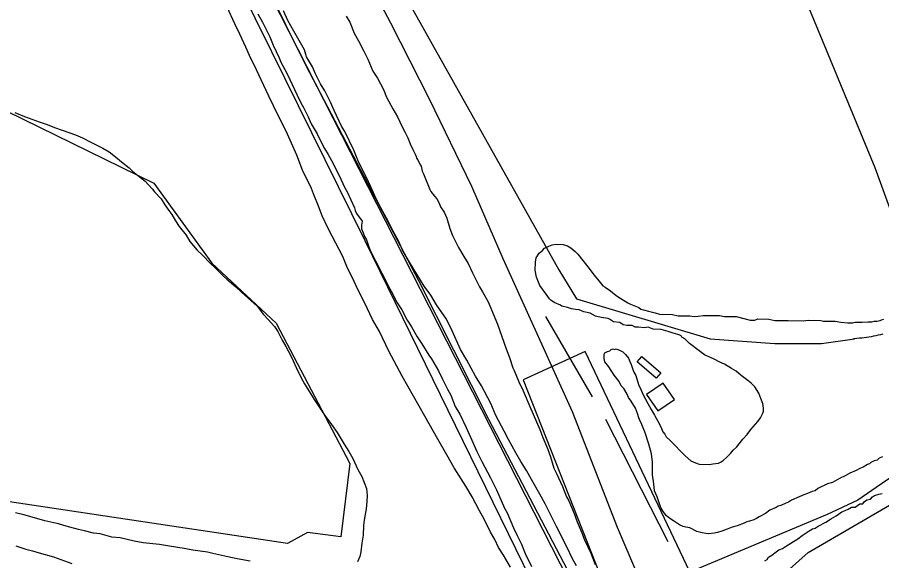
# Model space of a CAD drawing. Extents: x 3161514 to 3199414, y 831166 to 856601.
# Drawn here: x 3183799 to 3185519, y 838752 to 839833 of the extents above; entities that cross this region are included whole.
import ezdxf

# ---------------------------------------------------------------- set-up
doc = ezdxf.new("R2010")
doc.units = 0
for name, color, linetype in [('V-BLDG-OTLN', 7, 'Continuous'), ('V-LEVE-TOET', 7, 'Continuous'), ('V-RAIL-TRAK', 7, 'Continuous'), ('V-ROAD-CNTR', 7, 'Continuous'), ('V-SITE-VEGE', 7, 'Continuous'), ('V-TOPO-SHOR', 7, 'Continuous')]:
    doc.layers.add(name, color=color, linetype=linetype)

msp = doc.modelspace()

# ---------------------------------------------------------------- linework, layer by layer
at = {"layer": 'V-BLDG-OTLN'}
for points in [[(3185041.8, 839157.9), (3185079.6, 839125.2), (3185070.4, 839114.6), (3185032.6, 839147.3)], [(3185051.1, 839082.4), (3185073.8, 839049.5), (3185106.8, 839072.2), (3185084.1, 839105.1)]]:
    msp.add_lwpolyline(points, close=True, dxfattribs=at)
at = {"layer": 'V-LEVE-TOET'}
msp.add_lwpolyline([(3185428.1, 838077.8), (3185137, 838729.3), (3184929.2, 839168), (3184805.4, 839111.7), (3184987.5, 838650.4), (3185221.2, 838119.3), (3185068.9, 838114.5)], dxfattribs=at)
at = {"layer": 'V-RAIL-TRAK'}
msp.add_line((3184059.2, 840354.1), (3185467.8, 837592.3), dxfattribs=at)
at = {"layer": 'V-ROAD-CNTR'}
for points in [[(3182588.4, 843297), (3182753.6, 842999.4), (3182933.7, 842687.5), (3183052.6, 842475.3), (3183194.8, 842216.8), (3183303.5, 842025.1), (3183414.8, 841826.6), (3183487.2, 841700.3), (3183606.9, 841490.2), (3183849.2, 841055.4), (3183993.2, 840808.8), (3184126.9, 840555.6), (3184285.5, 840291.7), (3184414.5, 840053.5), (3184468.5, 839960), (3184541.7, 839821.5), (3184618.6, 839670.5), (3184703, 839496.6), (3184765.4, 839353), (3184826.3, 839218.3), (3184903.5, 839048.6), (3184992.4, 838818.3), (3185117.2, 838525.8)], [(3182510, 843255.2), (3182750, 842829.8), (3182962.8, 842459.6), (3183082.3, 842242.1), (3183216.7, 842004.2), (3183348.4, 841767.1), (3183502.7, 841469.7), (3183666.2, 841147.6), (3183851.3, 840779.3), (3184016.5, 840444.7), (3184210.8, 840064.8), (3184373.6, 839736.8), (3184597.6, 839309.2), (3184736.6, 839033.3), (3184901.3, 838718.9), (3185039.4, 838447.7), (3185242.5, 838044.4), (3185345.9, 837830.9), (3185543.6, 837469.6), (3185705.5, 837185.2), (3185948.9, 836754.5), (3186048.4, 836579.3)], [(3188785.6, 842348.3), (3188285.6, 841807.5), (3187778.5, 841264.8), (3187264.2, 840712), (3186692.9, 840089.5), (3186208.3, 839574.1), (3185935.3, 839281.4), (3185865.1, 839198.5), (3185797.1, 839127.5), (3185734.6, 839068.5), (3185663.3, 839007.1), (3185590.6, 838951.3), (3185527.2, 838910.2), (3185471.6, 838872.2), (3185410.6, 838843.5), (3185089.4, 838709.2), (3185045.4, 838695.8)]]:
    msp.add_lwpolyline(points, dxfattribs=at)
at = {"layer": 'V-SITE-VEGE'}
for p, q in [((3185500.6, 838878.4), (3185504.8, 838881.1)), ((3185504.8, 838881.1), (3185513.1, 838883.8)), ((3185513.1, 838883.8), (3185520, 838885.1)), ((3185465.9, 838858.2), (3185475.6, 838865)), ((3185475.6, 838865), (3185481.2, 838864.9)), ((3185481.2, 838864.9), (3185484, 838869)), ((3185484, 838869), (3185489.5, 838873)), ((3185489.5, 838873), (3185496.4, 838874.3)), ((3185496.4, 838874.3), (3185500.6, 838878.4)), ((3185428.5, 838840.8), (3185439.6, 838848.9)), ((3185439.6, 838848.9), (3185446.5, 838851.5)), ((3185446.5, 838851.5), (3185452.1, 838854.2)), ((3185452.1, 838854.2), (3185459, 838858.3)), ((3185459, 838858.3), (3185465.9, 838858.2)), ((3185392.4, 838820.5), (3185407.7, 838828.6)), ((3185407.7, 838828.6), (3185418.8, 838835.4)), ((3185418.8, 838835.4), (3185428.5, 838840.8)), ((3185368.8, 838807.1), (3185374.4, 838811.1)), ((3185374.4, 838811.1), (3185381.3, 838815.2)), ((3185381.3, 838815.2), (3185386.8, 838816.5)), ((3185386.8, 838816.5), (3185392.4, 838820.5)), ((3185338.2, 838786.8), (3185352.1, 838794.9)), ((3185352.1, 838794.9), (3185360.5, 838801.7)), ((3185360.5, 838801.7), (3185368.8, 838807.1)), ((3185314.6, 838773.3), (3185321.6, 838776)), ((3185321.6, 838776), (3185329.9, 838781.4)), ((3185329.9, 838781.4), (3185338.2, 838786.8)), ((3185293.8, 838758.4), (3185300.7, 838762.5)), ((3185300.7, 838762.5), (3185309.1, 838769.2)), ((3185309.1, 838769.2), (3185314.6, 838773.3)), ((3185286.8, 838751.6), (3185291, 838754.3)), ((3185291, 838754.3), (3185293.8, 838758.4))]:
    msp.add_line(p, q, dxfattribs=at)
for points in [[(3184780.5, 838738.8), (3184766.8, 838762.7), (3184756.7, 838777.6), (3184749.6, 838793.5), (3184740.4, 838808.4), (3184727.8, 838834.2), (3184718.7, 838851.1), (3184704.3, 838878.9), (3184691.5, 838899.8), (3184668.6, 838936.6), (3184654, 838962.5), (3184635.8, 838993.3), (3184610.4, 839039.1), (3184598.5, 839059), (3184564.8, 839118.6), (3184538.6, 839168.2), (3184519.7, 839207.9), (3184506, 839231.7), (3184489.8, 839265.4), (3184478.1, 839288.2), (3184464.6, 839317), (3184456.5, 839333.8), (3184446.7, 839356.6), (3184425.9, 839397.2), (3184416.9, 839414.1), (3184406.1, 839437.9), (3184399.9, 839453.7), (3184388.4, 839481.3), (3184384.9, 839492.2), (3184366.9, 839528.8), (3184355.4, 839558.5), (3184336.6, 839600), (3184308.7, 839656.5), (3184299.7, 839675.4), (3184284.4, 839708), (3184275.5, 839727.8), (3184261, 839756.6), (3184253.9, 839773.4), (3184242.3, 839799.1), (3184232.4, 839819.9), (3184217.1, 839852.6)], [(3184903.6, 838755.4), (3184892.9, 838779.2), (3184872.1, 838819.8), (3184863.1, 838836.7), (3184849.6, 838864.5), (3184838.7, 838884.3), (3184822.3, 838913.2), (3184812.3, 838931.1), (3184801.3, 838949), (3184791.3, 838965.9), (3184776.8, 838992.7), (3184767.7, 839009.6), (3184751.4, 839040.4), (3184741.6, 839064.1), (3184722.6, 839099.8), (3184710.7, 839118.8), (3184693.5, 839150.6), (3184680.7, 839171.5), (3184664.6, 839209), (3184652.9, 839231.9), (3184633.6, 839260.8), (3184621.7, 839279.7), (3184608.8, 839297.7), (3184579.5, 839345.6), (3184565.8, 839369.4), (3184558.7, 839385.3), (3184546.9, 839407.1), (3184537, 839426.9), (3184522.5, 839453.8), (3184513.4, 839471.6), (3184502.7, 839495.4), (3184493.7, 839514.2), (3184478.4, 839544.9), (3184468.6, 839568.6), (3184450.6, 839605.3), (3184444.2, 839616.3), (3184429.8, 839647), (3184422.7, 839663.8), (3184410.9, 839686.6), (3184402.7, 839700.5), (3184392.8, 839720.4), (3184386.5, 839734.2), (3184374.7, 839754.1), (3184370.4, 839767.9), (3184349.4, 839804.7), (3184337.6, 839826.5), (3184328.6, 839845.4)], [(3184277.9, 839839.6), (3184286.9, 839822.7), (3184301.4, 839793.9), (3184308.5, 839777.1), (3184320.2, 839752.3), (3184323.7, 839743.5), (3184335.5, 839721.6), (3184341.8, 839708.7), (3184350.8, 839688.9), (3184356.2, 839678), (3184363.3, 839662.2), (3184368.8, 839653.2), (3184377.8, 839634.4), (3184384.1, 839620.5), (3184395.9, 839600.6), (3184402.2, 839586.8), (3184410.4, 839571.9), (3184417.7, 839559.9), (3184427.7, 839542), (3184430.4, 839536.1), (3184439.4, 839518.2), (3184450.1, 839494.5), (3184455.6, 839485.5), (3184470, 839453.9), (3184471.7, 839448), (3184474.4, 839442), (3184485.4, 839427)], [(3184453.7, 839834.7), (3184461, 839822.7), (3184469.8, 839801), (3184478, 839786.1), (3184488.9, 839765.2), (3184497, 839749.4), (3184506.8, 839725.6), (3184516, 839711.7), (3184527.7, 839688.9), (3184533.9, 839674), (3184546.6, 839650.2), (3184555.7, 839634.3), (3184564.7, 839614.5), (3184571.1, 839603.5), (3184576.5, 839592.6), (3184580.9, 839580.8), (3184586.3, 839569.9), (3184589, 839564), (3184591.7, 839559), (3184592.6, 839556), (3184593.4, 839552.1), (3184596.2, 839549.1), (3184598.9, 839543.2), (3184601.6, 839538.2), (3184602.5, 839536.2), (3184605, 839526.4), (3184607.7, 839521.4), (3184620.1, 839489.8)], [(3183794.6, 839643), (3183813.7, 839635.5), (3183842.5, 839624.6), (3183858.8, 839619.1), (3183873.2, 839613.7), (3183888.5, 839608.2), (3183915.3, 839598.5), (3183928.7, 839593.1), (3183944, 839584.7), (3183953.5, 839580.4), (3183969.7, 839572), (3183982.1, 839564.7), (3183998.1, 839552.5), (3184006.6, 839545.3), (3184021.7, 839533.1), (3184029.2, 839526), (3184044.3, 839513.7), (3184053.7, 839506.5), (3184067.7, 839491.4), (3184072.3, 839485.4), (3184085.4, 839471.3), (3184092.7, 839459.3), (3184101, 839448.3), (3184106.6, 839440.3), (3184113.8, 839427.4), (3184121.2, 839416.4), (3184135.1, 839399.3), (3184142.4, 839386.4), (3184157.3, 839369.3), (3184167.6, 839359.2), (3184183.5, 839343), (3184193.8, 839333.8), (3184209.7, 839317.7), (3184216.3, 839311.6), (3184234.2, 839296.3), (3184245.4, 839286.1), (3184276.4, 839257.7), (3184289.4, 839241.6), (3184298.7, 839231.6), (3184310.8, 839217.5), (3184317.3, 839207.5)], [(3184620.1, 839489.8), (3184621.9, 839485.9), (3184629.3, 839476.8), (3184634, 839471.8), (3184638.5, 839462.9), (3184641.2, 839455.9), (3184648.5, 839445), (3184653.9, 839433.1), (3184659.9, 839412.4), (3184665.2, 839398.6), (3184676.9, 839374.8), (3184687.9, 839356.9), (3184696.1, 839343), (3184705.1, 839324.1), (3184718.6, 839296.4), (3184725, 839286.4), (3184735.9, 839266.5), (3184754.6, 839222.1), (3184772.1, 839172.8), (3184778.3, 839156), (3184785.2, 839135.3), (3184788, 839130.3), (3184796.8, 839107.6), (3184805.8, 839089.8), (3184819.2, 839058.2), (3184838.8, 839012.7), (3184845, 838996.9), (3184853.9, 838975.1), (3184860, 838958.4), (3184866.9, 838935.7), (3184872.3, 838924.8), (3184884, 838899.1), (3184891.9, 838878.4), (3184896.5, 838870.4), (3184907.2, 838845.7), (3184913.3, 838828.9), (3184922.2, 838807.2), (3184927.5, 838793.4), (3184940.1, 838766.6), (3184948.9, 838743.9)], [(3184485.4, 839427), (3184484.2, 839419.3), (3184483.9, 839411.5), (3184487.4, 839403.6), (3184490.1, 839396.7), (3184493.7, 839389.7), (3184497.2, 839379.9), (3184500.8, 839371), (3184508.9, 839354.1), (3184515.2, 839342.2), (3184524.2, 839323.4), (3184530.6, 839312.5), (3184536.8, 839298.6), (3184543.2, 839287.7), (3184555, 839264.8), (3184564.1, 839250.9), (3184575, 839230), (3184583.3, 839217.1), (3184595.1, 839197.2), (3184604.3, 839183.2), (3184618, 839160.3), (3184623.5, 839153.3), (3184637.2, 839129.4), (3184645.3, 839112.6), (3184655.2, 839092.7), (3184661.6, 839080.8), (3184670.4, 839058.1), (3184679.6, 839043.2), (3184692.1, 839016.4), (3184701.1, 838997.6), (3184713.6, 838968.9), (3184723.5, 838949.1), (3184740.7, 838916.3), (3184752.4, 838892.5), (3184768.5, 838855.9), (3184774, 838847), (3184786.5, 838817.3), (3184793.6, 838801.5), (3184802.7, 838784.6), (3184809.7, 838765.9), (3184822.4, 838740.1)], [(3185023, 839133.9), (3185025.7, 839127), (3185029.7, 839120), (3185035, 839102.1), (3185040.4, 839091), (3185044.4, 839081.3), (3185053.8, 839064.6), (3185060.5, 839052.1), (3185067.3, 839041), (3185076.7, 839023), (3185080.7, 839014.7), (3185083.4, 839007.7), (3185087.5, 839003.6), (3185090.2, 838998), (3185098.3, 838991), (3185128.3, 838960.3), (3185139.2, 838950.5), (3185148.8, 838946.3), (3185155.6, 838943.4), (3185176.3, 838943.2), (3185183.2, 838944.5), (3185194.2, 838945.7), (3185197, 838947), (3185199.8, 838948.4), (3185203.9, 838951.1), (3185210.9, 838957.9), (3185217.9, 838964.7), (3185223.5, 838971.5), (3185230.5, 838978.3), (3185243, 838993.3), (3185251.4, 839002.8), (3185258.4, 839012.4), (3185268.2, 839023.3), (3185272.4, 839028.8), (3185278, 839035.6), (3185282.3, 839045.2), (3185283.7, 839049.3), (3185283.8, 839054.8), (3185282.5, 839064.5), (3185278.5, 839074.1), (3185274.5, 839085.2), (3185266.4, 839097.7), (3185259.6, 839104.7), (3185252.8, 839110.3), (3185239.2, 839120.1), (3185229.6, 839128.5), (3185220, 839134.1), (3185206.4, 839142.6), (3185196.8, 839146.8), (3185185.8, 839152.5), (3185166.6, 839161), (3185155.7, 839169.4), (3185136.6, 839183.4), (3185127.1, 839193.2), (3185121.6, 839196), (3185120.3, 839198.8), (3185117.5, 839200.2), (3185113.4, 839201.6), (3185103.8, 839204.5), (3185098.3, 839206), (3185094.2, 839207.4), (3185084.6, 839210.3), (3185080.5, 839211.7), (3185064, 839211.9), (3185054.4, 839216.2), (3185046.1, 839214.9), (3185035.1, 839216.4), (3185028.2, 839216.5), (3185022.7, 839219.3), (3185011.7, 839219.5), (3185004.8, 839220.9), (3184998, 839225.2), (3184985.6, 839226.7), (3184977.4, 839232.3), (3184974.7, 839233.7), (3184960.9, 839235.3), (3184949.9, 839238.2), (3184939, 839243.8), (3184926.6, 839246.7), (3184917, 839251), (3184910.1, 839251.1), (3184901.9, 839252.6), (3184893.7, 839255.4), (3184882.7, 839258.3), (3184879.9, 839259.7), (3184867.6, 839265.4), (3184860.8, 839269.6), (3184858, 839272.4), (3184851.3, 839282.1), (3184839.1, 839298.8), (3184832.4, 839315.4), (3184829.8, 839329.3), (3184830, 839345.8), (3184831.5, 839354), (3184837.2, 839363.6), (3184844.1, 839369), (3184848.3, 839373.1), (3184856.6, 839377.1), (3184863.5, 839379.8), (3184871.8, 839381.1), (3184885.6, 839380.9)], [(3184885.6, 839380.9), (3184893.8, 839378), (3184900.7, 839373.8), (3184908.9, 839366.8), (3184914.3, 839361.3), (3184934.6, 839336.2), (3184946.8, 839319.5), (3184956.3, 839308.4), (3184964.5, 839298.6), (3184968.6, 839295.8), (3184979.5, 839288.8), (3184990.4, 839279), (3185000, 839273.4), (3185013.6, 839264.9), (3185019.1, 839262.1), (3185026, 839259.2), (3185035.6, 839255), (3185039.7, 839252.2), (3185045.2, 839250.7), (3185054.8, 839247.9), (3185068.5, 839244.9), (3185076.7, 839242.1), (3185102.9, 839241.7), (3185113.9, 839238.8), (3185137.3, 839238.5), (3185145.6, 839237.1), (3185153.9, 839238.3), (3185163.5, 839239.6), (3185171.8, 839239.5), (3185196.6, 839239.2), (3185206.2, 839237.7), (3185211.7, 839237.6), (3185217.2, 839237.5), (3185221.4, 839237.5), (3185229.6, 839237.4), (3185247.5, 839233), (3185257.1, 839230.1), (3185266.7, 839230), (3185272.3, 839232.7), (3185294.3, 839232.4), (3185306.7, 839229.5), (3185320.5, 839229.3), (3185327.3, 839229.2), (3185332.9, 839229.2), (3185363.2, 839228.8), (3185372.8, 839230), (3185397.6, 839229.7), (3185403.1, 839228.3), (3185426.5, 839228), (3185437.5, 839226.4), (3185451.3, 839224.9), (3185456.8, 839224.8), (3185460.9, 839224.8), (3185466.5, 839226.1), (3185480.2, 839225.9), (3185491.3, 839227.1), (3185499.6, 839227), (3185503.7, 839228.4), (3185509.2, 839228.3), (3185516.1, 839229.6), (3185518.9, 839230.9), (3185523, 839232.2)], [(3184317.3, 839207.5), (3184326.3, 839190.6), (3184333.6, 839177.7), (3184342.7, 839160.8), (3184348, 839148.9), (3184354.3, 839136.1), (3184364.2, 839115.3), (3184370.6, 839103.3), (3184382.5, 839084.4), (3184389.8, 839072.5), (3184410.9, 839040.5), (3184421.1, 839027.5), (3184435.8, 839006.5), (3184449.5, 838983.6), (3184458.7, 838968.7), (3184466.9, 838954.7), (3184476.7, 838932.9), (3184484.9, 838919), (3184493.7, 838895.3), (3184495.1, 838881.7), (3184494.7, 838869.1), (3184493.1, 838854.5), (3184491.9, 838847.8), (3184489.3, 838832.3), (3184487.9, 838821.7), (3184487.2, 838802.3), (3184484.6, 838786.8), (3184483, 838769.4), (3184480.7, 838759.7), (3184476.4, 838749.2)], [(3185520.9, 838958.1), (3185514, 838955.4), (3185509.8, 838951.3), (3185504.3, 838950), (3185497.4, 838947.3), (3185494.6, 838944.6), (3185490.4, 838943.3), (3185482.1, 838937.9), (3185475.2, 838935.2), (3185468.2, 838931.2), (3185455.8, 838925.8), (3185446, 838920.4), (3185435, 838915.1), (3185421.1, 838907), (3185411.4, 838904.4), (3185392, 838895), (3185386.4, 838890.9), (3185380.9, 838889.6), (3185371.2, 838885.6), (3185364.3, 838882.9), (3185354.6, 838878.9), (3185339.3, 838872.2), (3185333.8, 838868.1), (3185326.8, 838865.5), (3185318.5, 838861.4), (3185313, 838860.1), (3185308.8, 838857.4), (3185296.4, 838852.1), (3185288, 838845.3), (3185275.5, 838838.6), (3185270, 838835.9), (3185264.4, 838833.2), (3185256.1, 838830.6), (3185250.6, 838829.2), (3185245.1, 838826.6), (3185231.2, 838821.2), (3185221.5, 838818.6), (3185211.8, 838814.6), (3185200.8, 838810.6), (3185192.5, 838807.9), (3185185.6, 838806.6), (3185174.5, 838805.4), (3185169, 838805.5), (3185162.1, 838806.9), (3185151.1, 838809.8), (3185137.5, 838816.9), (3185129.2, 838818.4), (3185123.7, 838819.8), (3185116.9, 838822.7), (3185104.6, 838831.1), (3185097.7, 838835.3), (3185090.9, 838840.9), (3185084.1, 838849.3), (3185080.1, 838856.2), (3185077.4, 838863.1), (3185072.1, 838878.4), (3185066.8, 838890.8), (3185065.5, 838904.6), (3185063, 838922.6), (3185063.3, 838947.4), (3185060.8, 838963.9), (3185055.5, 838983.3), (3185047.6, 839008.2), (3185042.2, 839020.7), (3185040.9, 839024.8), (3185038.2, 839029), (3185035.5, 839035.9), (3185032.9, 839044.2), (3185028.9, 839055.3), (3185020.8, 839069.2), (3185015.4, 839076.1), (3185012.7, 839083), (3185006, 839094.2), (3185000.5, 839099.7), (3184996.5, 839108.1), (3184987, 839120.6), (3184976.2, 839137.3), (3184970.8, 839144.2), (3184968.1, 839147), (3184966.8, 839153.9), (3184966.9, 839162.2), (3184968.3, 839164.9), (3184973.8, 839167.6), (3184978, 839168.9), (3184980.8, 839171.6), (3184984.9, 839173), (3184987.7, 839171.6), (3184990.4, 839172.9), (3184998.7, 839170), (3185004.1, 839167.2), (3185009.6, 839161.6), (3185015, 839154.7), (3185017.7, 839147.7), (3185020.4, 839142.2), (3185023, 839133.9)], [(3184262.5, 838750.7), (3184236.5, 838755.6), (3184218.1, 838759.2), (3184188.3, 838766.2), (3184177.7, 838768.6), (3184148.7, 838772.6), (3184131.3, 838776.2), (3184102.3, 838780.3), (3184082, 838784), (3184050, 838787.2), (3184031.7, 838790.8), (3184003.7, 838796.8), (3183987.3, 838798.4), (3183964.2, 838805.1), (3183950.6, 838806.6), (3183933.3, 838811.2), (3183920.8, 838813.6), (3183903.5, 838818.2), (3183891.9, 838821.5), (3183881.4, 838824.9), (3183871.7, 838827.2), (3183854.4, 838830.8), (3183842.8, 838834.1), (3183826.5, 838838.7), (3183814.9, 838842), (3183795.7, 838846.7)], [(3183796.1, 838781.5), (3183816.2, 838774.9), (3183829.7, 838771.4), (3183843.1, 838767), (3183871, 838759.1), (3183907.5, 838746.1)], [(3184911.9, 838741.5), (3184903.6, 838755.4)]]:
    msp.add_lwpolyline(points, dxfattribs=at)
at = {"layer": 'V-TOPO-SHOR'}
for p, q in [((3184850.2, 839237.2), (3184943.1, 839077.8)), ((3184969.7, 839033.5), (3185093.6, 838790.1))]:
    msp.add_line(p, q, dxfattribs=at)
for points in [[(3184965.2, 840839.5), (3185505.3, 839533.7), (3185558.4, 839387.7), (3185620.3, 839281.4), (3185686.8, 839244.2)], [(3184916.5, 838387.3), (3184885.6, 838493.5), (3184881.1, 838590.9), (3184491.6, 839387.7), (3184305.7, 839763.9), (3183885.2, 840613.8), (3183875.2, 840661.9)], [(3185248.5, 838657.3), (3185372.5, 838768), (3185562.8, 838878.6), (3185731, 839002.6), (3186036.4, 839334.5), (3186279.9, 839586.8), (3187174, 840569.5)], [(3183637.2, 840383.1), (3183482.4, 839790.5), (3184071.1, 839502.7), (3184186.2, 839343.4), (3184314.6, 839223.9), (3184460.6, 838945), (3184442.9, 838798.9), (3184376.5, 838807.8), (3184336.7, 838785.7), (3183597.5, 838896.3), (3183637.3, 838754.7), (3183725.8, 838737), (3184673.1, 838573.2)], [(3184299.7, 840358.8), (3184876.7, 839330.1), (3184912.1, 839272.6), (3185177.7, 839192.9), (3185306.1, 839184), (3185399, 839184), (3185465.1, 839193.3)], [(3185521.4, 839202.4), (3185516.8, 839201.2), (3185512.2, 839200), (3185507.5, 839199), (3185502.9, 839198), (3185498.2, 839197.2), (3185493.5, 839196.4), (3185488.8, 839195.6), (3185484.1, 839195), (3185479.3, 839194.5), (3185474.6, 839194), (3185469.8, 839193.6), (3185465.1, 839193.3), (3185462.9, 839193.2)]]:
    msp.add_lwpolyline(points, dxfattribs=at)

doc.saveas('drawing.dxf')
